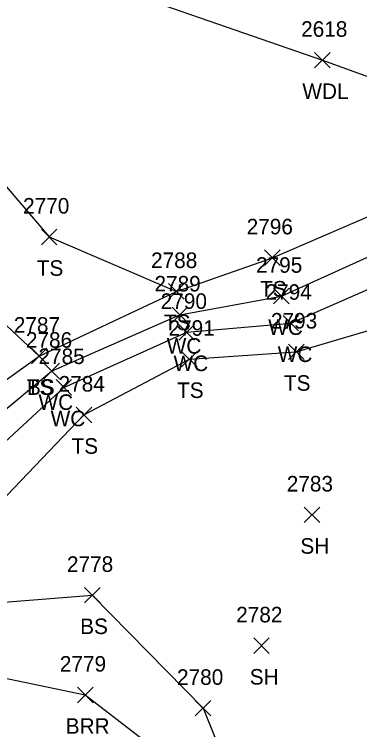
# Model space of a CAD drawing. Extents: x 1505656 to 1508446, y 700805 to 703031.
# Drawn here: x 1506667.3 to 1506711.7, y 701922.6 to 702014.6 of the extents above; entities that cross this region are included whole.
import ezdxf

# ---------------------------------------------------------------- set-up
doc = ezdxf.new("R2010")
doc.units = 0
for name, color, linetype in [('L_A', 7, 'Continuous'), ('L_I', 7, 'Continuous'), ('L_TIC', 7, 'Continuous'), ('LABL', 7, 'Continuous'), ('LAWA', 7, 'Continuous'), ('LAWE', 7, 'Continuous'), ('LELB', 7, 'Continuous')]:
    doc.layers.add(name, color=color, linetype=linetype)

msp = doc.modelspace()

# ---------------------------------------------------------------- linework, layer by layer
at = {"layer": 'L_TIC'}
for points in [[(1506705.918, 702007.693), (1506707.918, 702009.693)], [(1506707.918, 702007.693), (1506705.918, 702009.693)], [(1506670.753, 701984.95), (1506672.753, 701986.95)], [(1506672.753, 701984.95), (1506670.753, 701986.95)], [(1506699.485, 701982.275), (1506701.485, 701984.275)], [(1506701.485, 701982.275), (1506699.485, 701984.275)], [(1506687.128, 701977.947), (1506689.128, 701979.947)], [(1506689.128, 701977.947), (1506687.128, 701979.947)], [(1506687.128, 701977.947), (1506689.128, 701979.947)], [(1506689.128, 701977.947), (1506687.128, 701979.947)], [(1506700.637, 701977.337), (1506702.637, 701979.337)], [(1506702.637, 701977.337), (1506700.637, 701979.337)], [(1506687.578, 701974.928), (1506689.578, 701976.928)], [(1506689.578, 701974.928), (1506687.578, 701976.928)], [(1506701.858, 701973.859), (1506703.858, 701975.859)], [(1506703.858, 701973.859), (1506701.858, 701975.859)], [(1506688.458, 701972.688), (1506690.458, 701974.688)], [(1506690.458, 701972.688), (1506688.458, 701974.688)], [(1506669.468, 701969.628), (1506671.468, 701971.628)], [(1506671.468, 701969.628), (1506669.468, 701971.628)], [(1506669.468, 701969.628), (1506671.468, 701971.628)], [(1506671.468, 701969.628), (1506669.468, 701971.628)], [(1506702.554, 701970.162), (1506704.554, 701972.162)], [(1506704.554, 701970.162), (1506702.554, 701972.162)], [(1506688.807, 701969.229), (1506690.807, 701971.229)], [(1506690.807, 701969.229), (1506688.807, 701971.229)], [(1506671.08, 701967.698), (1506673.08, 701969.698)], [(1506673.08, 701967.698), (1506671.08, 701969.698)], [(1506672.643, 701965.593), (1506674.643, 701967.593)], [(1506674.643, 701965.593), (1506672.643, 701967.593)], [(1506675.23, 701962.055), (1506677.23, 701964.055)], [(1506677.23, 701962.055), (1506675.23, 701964.055)], [(1506704.589, 701949.2), (1506706.589, 701951.2)], [(1506706.589, 701949.2), (1506704.589, 701951.2)], [(1506676.307, 701938.861), (1506678.307, 701940.861)], [(1506678.307, 701938.861), (1506676.307, 701940.861)], [(1506698.082, 701932.362), (1506700.082, 701934.362)], [(1506700.082, 701932.362), (1506698.082, 701934.362)], [(1506675.404, 701926.033), (1506677.404, 701928.033)], [(1506677.404, 701926.033), (1506675.404, 701928.033)], [(1506690.559, 701924.328), (1506692.559, 701926.328)], [(1506692.559, 701924.328), (1506690.559, 701926.328)]]:
    msp.add_lwpolyline(points, dxfattribs=at)
at = {"layer": 'LABL'}
msp.add_lwpolyline([(1506641.344, 701930.926), (1506654.792, 701931.541), (1506676.404, 701927.033), (1506697.394, 701910.817), (1506724.279, 701924.517), (1506741.614, 701947.32), (1506768.496, 701950.405)], dxfattribs=at)
at = {"layer": 'LAWA'}
msp.add_lwpolyline([(1506617.582, 702111.725), (1506588.057, 702090.952), (1506582.08, 702085.438), (1506577.582, 702080.237), (1506566.586, 702067.385), (1506554.93, 702055.47), (1506543.365, 702034.289), (1506558.212, 702027.319), (1506574.669, 702019.75), (1506603.007, 702025.436), (1506612.087, 702030.497), (1506636.561, 702040.869), (1506640.316, 702037.599), (1506653.193, 702033.295), (1506657.103, 702032.367), (1506674.212, 702020.036), (1506706.918, 702008.693), (1506735.836, 701998.218), (1506771.103, 702010.934), (1506797.81, 702003.567), (1506818.86, 701997.972), (1506844.373, 702035.94)], dxfattribs=at)
at = {"layer": 'LAWE'}
for points in [[(1506648.167, 701954.848), (1506656.224, 701955.499), (1506672.08, 701968.698), (1506688.578, 701975.928), (1506701.637, 701978.337), (1506716.401, 701985.002), (1506744.218, 701975.183), (1506765.076, 701976.591), (1506790.512, 701973.781), (1506790.117, 701971.896)], [(1506651.939, 701948.935), (1506658.421, 701952.519), (1506673.643, 701966.593), (1506689.458, 701973.688), (1506702.858, 701974.859), (1506717.036, 701981.072), (1506744.071, 701969.11), (1506765.867, 701971.902), (1506790.117, 701971.896)]]:
    msp.add_lwpolyline(points, dxfattribs=at)
at = {"layer": 'LELB'}
for points in [[(1506729.537, 702093.109), (1506702.934, 702083.621), (1506669.924, 702078.118), (1506659.77, 702069.951), (1506655.787, 702058.45), (1506664.281, 702051.431), (1506657.103, 702032.367), (1506638.712, 702007.047), (1506637.728, 701994.823), (1506632.342, 701983.726), (1506629.889, 701980.447), (1506627.037, 701978.953), (1506625.267, 701973.57), (1506630.97, 701968.203), (1506640.296, 701965.989), (1506649.247, 701962.627), (1506653.749, 701958.65), (1506670.468, 701970.628), (1506688.128, 701978.947), (1506700.485, 701983.275), (1506715.811, 701989.862)], [(1506629.889, 701980.447), (1506634.864, 701976.093), (1506640.187, 701980.981), (1506651.348, 701998.462), (1506664.7, 701994.207), (1506671.753, 701985.95), (1506688.128, 701978.947)], [(1506627.037, 701978.953), (1506635.53, 701972.086), (1506647.784, 701979.588), (1506651.908, 701991.085), (1506660.659, 701979.788), (1506670.468, 701970.628)], [(1506645.636, 701935.917), (1506650.139, 701937.897), (1506652.678, 701941.617), (1506654.293, 701946.964), (1506663.595, 701949.901), (1506676.23, 701963.055), (1506689.807, 701970.229), (1506703.554, 701971.162), (1506718.922, 701975.731), (1506743.548, 701962.771), (1506767.475, 701968.345), (1506789.515, 701969.256)], [(1506654.792, 701931.541), (1506658.389, 701938.355), (1506677.307, 701939.861), (1506691.559, 701925.328), (1506697.394, 701910.817), (1506707.917, 701903.994), (1506727.851, 701893.891), (1506737.312, 701894.777)]]:
    msp.add_lwpolyline(points, dxfattribs=at)

# ---------------------------------------------------------------- texts
at = {"layer": 'L_A'}
for s, p in [('WDL', (1506704.335, 702003.693)), ('TS', (1506670.163, 701980.95)), ('TS', (1506698.894, 701978.275)), ('TS', (1506686.538, 701973.947)), ('TS', (1506686.538, 701973.947)), ('WC', (1506699.944, 701973.337)), ('WC', (1506686.885, 701970.928)), ('WC', (1506701.166, 701969.859)), ('WC', (1506687.765, 701968.688)), ('TS', (1506668.877, 701965.628)), ('BS', (1506668.909, 701965.628)), ('TS', (1506701.963, 701966.162)), ('TS', (1506688.216, 701965.229)), ('WC', (1506670.387, 701963.698)), ('WC', (1506671.951, 701961.593)), ('TS', (1506674.64, 701958.055)), ('SH', (1506704.077, 701945.2)), ('BS', (1506675.748, 701934.861)), ('SH', (1506697.57, 701928.362)), ('BRR', (1506673.892, 701922.033))]:
    msp.add_text(s, height=2, dxfattribs=at).set_placement(p)
at = {"layer": 'L_I'}
for s, p in [('2618', (1506704.178, 702011.693)), ('2770', (1506668.407, 701988.95)), ('2796', (1506697.17, 701986.275)), ('2788', (1506684.869, 701981.947)), ('2788', (1506684.869, 701981.947)), ('2795', (1506698.377, 701981.337)), ('2789', (1506685.31, 701978.928)), ('2794', (1506699.599, 701977.859)), ('2790', (1506686.112, 701976.688)), ('2793', (1506700.294, 701974.162)), ('2787', (1506667.208, 701973.628)), ('2787', (1506667.208, 701973.628)), ('2791', (1506687.114, 701973.229)), ('2786', (1506668.765, 701971.698)), ('2785', (1506670.384, 701969.593)), ('2784', (1506672.971, 701966.055)), ('2783', (1506702.329, 701953.2)), ('2778', (1506674.048, 701942.861)), ('2782', (1506695.822, 701936.362)), ('2779', (1506673.136, 701930.033)), ('2780', (1506688.212, 701928.328))]:
    msp.add_text(s, height=2, dxfattribs=at).set_placement(p)

doc.saveas('drawing.dxf')
